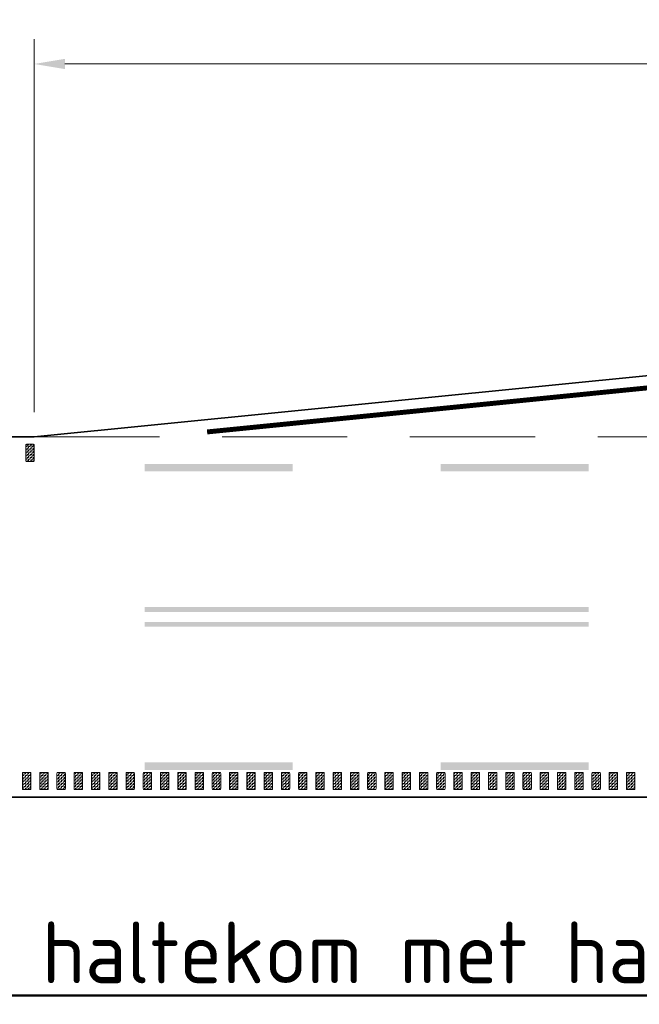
# Model space of a CAD drawing. Header units: metres. Extents: x -699 to 2316, y -1199 to 781.
# Tile 475 of 593: x 894 to 907, y -219 to -199. Entities that reach past the tile are written whole.
import ezdxf

# ---------------------------------------------------------------- set-up
doc = ezdxf.new("R2010")
doc.units = ezdxf.units.M
doc.header["$PDMODE"] = 1
for name, pattern in [('HIDDENX2', [19.05, 12.7, -6.35]), ('VW-3-3_STREEP', [6, 3, -3]), ('VW-9-3_STREEP', [12, 9, -3])]:
    doc.linetypes.add(name, pattern=pattern)
for name, color, linetype, lineweight in [('N-WA-VW-MARKERING_DYNAMISCH-G', 7, 'Continuous', 35), ('N-WE-VH-KANTVERHARDING-G', 210, 'Continuous', 35), ('N-WE-VW-MARKERING_LANGS_STREEP_33-G', 7, 'VW-3-3_STREEP', 13), ('N-WE-VW-MARKERING_LANGS_STREEP_93-G', 7, 'VW-9-3_STREEP', 13), ('N-WE-VW-MARKERING_LANGS_STREEP_DOORGETROKKEN-G', 7, 'Continuous', 13), ('X-XX-AL-M', 7, 'Continuous', 18), ('X-XX-AL-T50', 130, 'Continuous', 50)]:
    doc.layers.add(name, color=color, linetype=linetype, lineweight=lineweight)
doc.styles.add('NLCS-ISO-M250-T25', font='NLCS-ISO.ttf', dxfattribs={"height": 0.625})
doc.styles.add('NLCS-ISO-M250-T50', font='NLCS-ISO.ttf', dxfattribs={"height": 1.25})
doc.dimstyles.new('NLCS-M250-T25-PIJL_A_L2_H1', dxfattribs={"dimscale": 0.25, "dimtxt": 2.5, "dimasz": 2.5, "dimexe": 2, "dimexo": 2, "dimgap": 0.7, "dimtad": 1, "dimzin": 0, "dimdsep": 46, "dimtxsty": 'NLCS-ISO-M250-T25', "dimcen": 0, "dimdle": 2, "dimclrd": 256, "dimclre": 256, "dimclrt": 256, "dimadec": 1, "dimazin": 0, "dimtfac": 1, "dimtdec": 3, "dimtofl": 0, "dimtmove": 0, "dimatfit": 3, "dimfxl": 2, "dimtfillclr": 256, "dimtolj": 1, "dimtzin": 0, "dimlwd": -1, "dimlwe": -1, "dimarcsym": 0})
pattern_1 = [(180, (0, 0), (-0.03175, -0.03175), [0.03175, -0.03175]), (270, (-0.03175, 0), (0.03175, -0.03175), [0.03175, -0.03175])]

# ---------------------------------------------------------------- blocks, each defined once
blk = doc.blocks.new('*D1658')
at = {"layer": 'Defpoints', "color": 0, "transparency": 16777216}
for p in [(894.732, -199.954), (922.232, -204.761), (894.732, -207.511)]:
    blk.add_point(p, dxfattribs=at)
at = {"layer": 'X-XX-AL-M', "transparency": 16777216}
for p, q in [((894.732, -207.011), (894.732, -199.454)), ((922.232, -204.261), (922.232, -199.454)), ((921.607, -199.954), (895.357, -199.954))]:
    blk.add_line(p, q, dxfattribs=at)
for points in [[(895.357, -199.85), (895.357, -200.058), (894.732, -199.954)], [(921.607, -199.85), (921.607, -200.058), (922.232, -199.954)]]:
    blk.add_solid(points, dxfattribs=at)
at = {"layer": 'X-XX-AL-M', "transparency": 16777216, "insert": (908.482, -199.466), "char_height": 0.625, "attachment_point": 5, "style": 'NLCS-ISO-M250-T25'}
blk.add_mtext('\\A1;27.50', dxfattribs=at)

msp = doc.modelspace()

# ---------------------------------------------------------------- hatches: boundary and pattern name
at = {"layer": 'N-WA-VW-MARKERING_DYNAMISCH-G', "lineweight": 9}
h = msp.add_hatch(dxfattribs=at)
h.set_pattern_fill('ZIGZAG', color=8, scale=0.01, angle=180, style=0)
h.set_pattern_definition(pattern_1)
edge = h.paths.add_edge_path()
edge.add_line((894.5818, -208.0115), (894.7118, -208.0115))
edge.add_arc((894.7118, -207.9915), 0.02, 270, 360)
edge.add_line((894.7318, -207.9915), (894.7318, -207.6815))
edge.add_arc((894.7118, -207.6815), 0.02, 0, 90)
edge.add_line((894.7118, -207.6615), (894.5818, -207.6615))
edge.add_arc((894.5818, -207.6815), 0.02, 90, 180)
edge.add_line((894.5618, -207.6815), (894.5618, -207.9915))
edge.add_arc((894.5818, -207.9915), 0.02, 180, 270)
h = msp.add_hatch(dxfattribs=at)
h.set_pattern_fill('ZIGZAG', color=8, scale=0.01, angle=180, style=0)
h.set_pattern_definition(pattern_1)
edge = h.paths.add_edge_path()
edge.add_line((894.5148, -214.3115), (894.6448, -214.3115))
edge.add_arc((894.6448, -214.3315), 0.02, 0, 90, ccw=False)
edge.add_line((894.6648, -214.3315), (894.6648, -214.6415))
edge.add_arc((894.6448, -214.6415), 0.02, 270, 360, ccw=False)
edge.add_line((894.6448, -214.6615), (894.5148, -214.6615))
edge.add_arc((894.5148, -214.6415), 0.02, 180, 270, ccw=False)
edge.add_line((894.4948, -214.6415), (894.4948, -214.3315))
edge.add_arc((894.5148, -214.3315), 0.02, 90, 180, ccw=False)
h = msp.add_hatch(dxfattribs=at)
h.set_pattern_fill('ZIGZAG', color=8, scale=0.01, angle=180, style=0)
h.set_pattern_definition(pattern_1)
edge = h.paths.add_edge_path()
edge.add_line((894.8648, -214.3115), (894.9948, -214.3115))
edge.add_arc((894.9948, -214.3315), 0.02, 0, 90, ccw=False)
edge.add_line((895.0148, -214.3315), (895.0148, -214.6415))
edge.add_arc((894.9948, -214.6415), 0.02, 270, 360, ccw=False)
edge.add_line((894.9948, -214.6615), (894.8648, -214.6615))
edge.add_arc((894.8648, -214.6415), 0.02, 180, 270, ccw=False)
edge.add_line((894.8448, -214.6415), (894.8448, -214.3315))
edge.add_arc((894.8648, -214.3315), 0.02, 90, 180, ccw=False)
h = msp.add_hatch(dxfattribs=at)
h.set_pattern_fill('ZIGZAG', color=8, scale=0.01, angle=180, style=0)
h.set_pattern_definition(pattern_1)
edge = h.paths.add_edge_path()
edge.add_line((895.2148, -214.3115), (895.3448, -214.3115))
edge.add_arc((895.3448, -214.3315), 0.02, 0, 90, ccw=False)
edge.add_line((895.3648, -214.3315), (895.3648, -214.6415))
edge.add_arc((895.3448, -214.6415), 0.02, 270, 360, ccw=False)
edge.add_line((895.3448, -214.6615), (895.2148, -214.6615))
edge.add_arc((895.2148, -214.6415), 0.02, 180, 270, ccw=False)
edge.add_line((895.1948, -214.6415), (895.1948, -214.3315))
edge.add_arc((895.2148, -214.3315), 0.02, 90, 180, ccw=False)
h = msp.add_hatch(dxfattribs=at)
h.set_pattern_fill('ZIGZAG', color=8, scale=0.01, angle=180, style=0)
h.set_pattern_definition(pattern_1)
edge = h.paths.add_edge_path()
edge.add_line((895.5648, -214.3115), (895.6948, -214.3115))
edge.add_arc((895.6948, -214.3315), 0.02, 0, 90, ccw=False)
edge.add_line((895.7148, -214.3315), (895.7148, -214.6415))
edge.add_arc((895.6948, -214.6415), 0.02, 270, 360, ccw=False)
edge.add_line((895.6948, -214.6615), (895.5648, -214.6615))
edge.add_arc((895.5648, -214.6415), 0.02, 180, 270, ccw=False)
edge.add_line((895.5448, -214.6415), (895.5448, -214.3315))
edge.add_arc((895.5648, -214.3315), 0.02, 90, 180, ccw=False)
h = msp.add_hatch(dxfattribs=at)
h.set_pattern_fill('ZIGZAG', color=8, scale=0.01, angle=180, style=0)
h.set_pattern_definition(pattern_1)
edge = h.paths.add_edge_path()
edge.add_line((895.9148, -214.3115), (896.0448, -214.3115))
edge.add_arc((896.0448, -214.3315), 0.02, 0, 90, ccw=False)
edge.add_line((896.0648, -214.3315), (896.0648, -214.6415))
edge.add_arc((896.0448, -214.6415), 0.02, 270, 360, ccw=False)
edge.add_line((896.0448, -214.6615), (895.9148, -214.6615))
edge.add_arc((895.9148, -214.6415), 0.02, 180, 270, ccw=False)
edge.add_line((895.8948, -214.6415), (895.8948, -214.3315))
edge.add_arc((895.9148, -214.3315), 0.02, 90, 180, ccw=False)
h = msp.add_hatch(dxfattribs=at)
h.set_pattern_fill('ZIGZAG', color=8, scale=0.01, angle=180, style=0)
h.set_pattern_definition(pattern_1)
edge = h.paths.add_edge_path()
edge.add_line((896.2648, -214.3115), (896.3948, -214.3115))
edge.add_arc((896.3948, -214.3315), 0.02, 0, 90, ccw=False)
edge.add_line((896.4148, -214.3315), (896.4148, -214.6415))
edge.add_arc((896.3948, -214.6415), 0.02, 270, 360, ccw=False)
edge.add_line((896.3948, -214.6615), (896.2648, -214.6615))
edge.add_arc((896.2648, -214.6415), 0.02, 180, 270, ccw=False)
edge.add_line((896.2448, -214.6415), (896.2448, -214.3315))
edge.add_arc((896.2648, -214.3315), 0.02, 90, 180, ccw=False)
h = msp.add_hatch(dxfattribs=at)
h.set_pattern_fill('ZIGZAG', color=8, scale=0.01, angle=180, style=0)
h.set_pattern_definition(pattern_1)
edge = h.paths.add_edge_path()
edge.add_line((896.6148, -214.3115), (896.7448, -214.3115))
edge.add_arc((896.7448, -214.3315), 0.02, 0, 90, ccw=False)
edge.add_line((896.7648, -214.3315), (896.7648, -214.6415))
edge.add_arc((896.7448, -214.6415), 0.02, 270, 360, ccw=False)
edge.add_line((896.7448, -214.6615), (896.6148, -214.6615))
edge.add_arc((896.6148, -214.6415), 0.02, 180, 270, ccw=False)
edge.add_line((896.5948, -214.6415), (896.5948, -214.3315))
edge.add_arc((896.6148, -214.3315), 0.02, 90, 180, ccw=False)
h = msp.add_hatch(dxfattribs=at)
h.set_pattern_fill('ZIGZAG', color=8, scale=0.01, angle=180, style=0)
h.set_pattern_definition(pattern_1)
edge = h.paths.add_edge_path()
edge.add_line((896.9648, -214.3115), (897.0948, -214.3115))
edge.add_arc((897.0948, -214.3315), 0.02, 0, 90, ccw=False)
edge.add_line((897.1148, -214.3315), (897.1148, -214.6415))
edge.add_arc((897.0948, -214.6415), 0.02, 270, 360, ccw=False)
edge.add_line((897.0948, -214.6615), (896.9648, -214.6615))
edge.add_arc((896.9648, -214.6415), 0.02, 180, 270, ccw=False)
edge.add_line((896.9448, -214.6415), (896.9448, -214.3315))
edge.add_arc((896.9648, -214.3315), 0.02, 90, 180, ccw=False)
h = msp.add_hatch(dxfattribs=at)
h.set_pattern_fill('ZIGZAG', color=8, scale=0.01, angle=180, style=0)
h.set_pattern_definition(pattern_1)
edge = h.paths.add_edge_path()
edge.add_line((897.3148, -214.3115), (897.4448, -214.3115))
edge.add_arc((897.4448, -214.3315), 0.02, 0, 90, ccw=False)
edge.add_line((897.4648, -214.3315), (897.4648, -214.6415))
edge.add_arc((897.4448, -214.6415), 0.02, 270, 360, ccw=False)
edge.add_line((897.4448, -214.6615), (897.3148, -214.6615))
edge.add_arc((897.3148, -214.6415), 0.02, 180, 270, ccw=False)
edge.add_line((897.2948, -214.6415), (897.2948, -214.3315))
edge.add_arc((897.3148, -214.3315), 0.02, 90, 180, ccw=False)
h = msp.add_hatch(dxfattribs=at)
h.set_pattern_fill('ZIGZAG', color=8, scale=0.01, angle=180, style=0)
h.set_pattern_definition(pattern_1)
edge = h.paths.add_edge_path()
edge.add_line((897.6648, -214.3115), (897.7948, -214.3115))
edge.add_arc((897.7948, -214.3315), 0.02, 0, 90, ccw=False)
edge.add_line((897.8148, -214.3315), (897.8148, -214.6415))
edge.add_arc((897.7948, -214.6415), 0.02, 270, 360, ccw=False)
edge.add_line((897.7948, -214.6615), (897.6648, -214.6615))
edge.add_arc((897.6648, -214.6415), 0.02, 180, 270, ccw=False)
edge.add_line((897.6448, -214.6415), (897.6448, -214.3315))
edge.add_arc((897.6648, -214.3315), 0.02, 90, 180, ccw=False)
h = msp.add_hatch(dxfattribs=at)
h.set_pattern_fill('ZIGZAG', color=8, scale=0.01, angle=180, style=0)
h.set_pattern_definition(pattern_1)
edge = h.paths.add_edge_path()
edge.add_line((898.0148, -214.3115), (898.1448, -214.3115))
edge.add_arc((898.1448, -214.3315), 0.02, 0, 90, ccw=False)
edge.add_line((898.1648, -214.3315), (898.1648, -214.6415))
edge.add_arc((898.1448, -214.6415), 0.02, 270, 360, ccw=False)
edge.add_line((898.1448, -214.6615), (898.0148, -214.6615))
edge.add_arc((898.0148, -214.6415), 0.02, 180, 270, ccw=False)
edge.add_line((897.9948, -214.6415), (897.9948, -214.3315))
edge.add_arc((898.0148, -214.3315), 0.02, 90, 180, ccw=False)
h = msp.add_hatch(dxfattribs=at)
h.set_pattern_fill('ZIGZAG', color=8, scale=0.01, angle=180, style=0)
h.set_pattern_definition(pattern_1)
edge = h.paths.add_edge_path()
edge.add_line((898.3648, -214.3115), (898.4948, -214.3115))
edge.add_arc((898.4948, -214.3315), 0.02, 0, 90, ccw=False)
edge.add_line((898.5148, -214.3315), (898.5148, -214.6415))
edge.add_arc((898.4948, -214.6415), 0.02, 270, 360, ccw=False)
edge.add_line((898.4948, -214.6615), (898.3648, -214.6615))
edge.add_arc((898.3648, -214.6415), 0.02, 180, 270, ccw=False)
edge.add_line((898.3448, -214.6415), (898.3448, -214.3315))
edge.add_arc((898.3648, -214.3315), 0.02, 90, 180, ccw=False)
h = msp.add_hatch(dxfattribs=at)
h.set_pattern_fill('ZIGZAG', color=8, scale=0.01, angle=180, style=0)
h.set_pattern_definition(pattern_1)
edge = h.paths.add_edge_path()
edge.add_line((898.7148, -214.3115), (898.8448, -214.3115))
edge.add_arc((898.8448, -214.3315), 0.02, 0, 90, ccw=False)
edge.add_line((898.8648, -214.3315), (898.8648, -214.6415))
edge.add_arc((898.8448, -214.6415), 0.02, 270, 360, ccw=False)
edge.add_line((898.8448, -214.6615), (898.7148, -214.6615))
edge.add_arc((898.7148, -214.6415), 0.02, 180, 270, ccw=False)
edge.add_line((898.6948, -214.6415), (898.6948, -214.3315))
edge.add_arc((898.7148, -214.3315), 0.02, 90, 180, ccw=False)
h = msp.add_hatch(dxfattribs=at)
h.set_pattern_fill('ZIGZAG', color=8, scale=0.01, angle=180, style=0)
h.set_pattern_definition(pattern_1)
edge = h.paths.add_edge_path()
edge.add_line((899.0648, -214.3115), (899.1948, -214.3115))
edge.add_arc((899.1948, -214.3315), 0.02, 0, 90, ccw=False)
edge.add_line((899.2148, -214.3315), (899.2148, -214.6415))
edge.add_arc((899.1948, -214.6415), 0.02, 270, 360, ccw=False)
edge.add_line((899.1948, -214.6615), (899.0648, -214.6615))
edge.add_arc((899.0648, -214.6415), 0.02, 180, 270, ccw=False)
edge.add_line((899.0448, -214.6415), (899.0448, -214.3315))
edge.add_arc((899.0648, -214.3315), 0.02, 90, 180, ccw=False)
h = msp.add_hatch(dxfattribs=at)
h.set_pattern_fill('ZIGZAG', color=8, scale=0.01, angle=180, style=0)
h.set_pattern_definition(pattern_1)
edge = h.paths.add_edge_path()
edge.add_line((899.4148, -214.3115), (899.5448, -214.3115))
edge.add_arc((899.5448, -214.3315), 0.02, 0, 90, ccw=False)
edge.add_line((899.5648, -214.3315), (899.5648, -214.6415))
edge.add_arc((899.5448, -214.6415), 0.02, 270, 360, ccw=False)
edge.add_line((899.5448, -214.6615), (899.4148, -214.6615))
edge.add_arc((899.4148, -214.6415), 0.02, 180, 270, ccw=False)
edge.add_line((899.3948, -214.6415), (899.3948, -214.3315))
edge.add_arc((899.4148, -214.3315), 0.02, 90, 180, ccw=False)
h = msp.add_hatch(dxfattribs=at)
h.set_pattern_fill('ZIGZAG', color=8, scale=0.01, angle=180, style=0)
h.set_pattern_definition(pattern_1)
edge = h.paths.add_edge_path()
edge.add_line((899.7648, -214.3115), (899.8948, -214.3115))
edge.add_arc((899.8948, -214.3315), 0.02, 0, 90, ccw=False)
edge.add_line((899.9148, -214.3315), (899.9148, -214.6415))
edge.add_arc((899.8948, -214.6415), 0.02, 270, 360, ccw=False)
edge.add_line((899.8948, -214.6615), (899.7648, -214.6615))
edge.add_arc((899.7648, -214.6415), 0.02, 180, 270, ccw=False)
edge.add_line((899.7448, -214.6415), (899.7448, -214.3315))
edge.add_arc((899.7648, -214.3315), 0.02, 90, 180, ccw=False)
h = msp.add_hatch(dxfattribs=at)
h.set_pattern_fill('ZIGZAG', color=8, scale=0.01, angle=180, style=0)
h.set_pattern_definition(pattern_1)
edge = h.paths.add_edge_path()
edge.add_line((900.1148, -214.3115), (900.2448, -214.3115))
edge.add_arc((900.2448, -214.3315), 0.02, 0, 90, ccw=False)
edge.add_line((900.2648, -214.3315), (900.2648, -214.6415))
edge.add_arc((900.2448, -214.6415), 0.02, 270, 360, ccw=False)
edge.add_line((900.2448, -214.6615), (900.1148, -214.6615))
edge.add_arc((900.1148, -214.6415), 0.02, 180, 270, ccw=False)
edge.add_line((900.0948, -214.6415), (900.0948, -214.3315))
edge.add_arc((900.1148, -214.3315), 0.02, 90, 180, ccw=False)
h = msp.add_hatch(dxfattribs=at)
h.set_pattern_fill('ZIGZAG', color=8, scale=0.01, angle=180, style=0)
h.set_pattern_definition(pattern_1)
edge = h.paths.add_edge_path()
edge.add_line((900.4648, -214.3115), (900.5948, -214.3115))
edge.add_arc((900.5948, -214.3315), 0.02, 0, 90, ccw=False)
edge.add_line((900.6148, -214.3315), (900.6148, -214.6415))
edge.add_arc((900.5948, -214.6415), 0.02, 270, 360, ccw=False)
edge.add_line((900.5948, -214.6615), (900.4648, -214.6615))
edge.add_arc((900.4648, -214.6415), 0.02, 180, 270, ccw=False)
edge.add_line((900.4448, -214.6415), (900.4448, -214.3315))
edge.add_arc((900.4648, -214.3315), 0.02, 90, 180, ccw=False)
h = msp.add_hatch(dxfattribs=at)
h.set_pattern_fill('ZIGZAG', color=8, scale=0.01, angle=180, style=0)
h.set_pattern_definition(pattern_1)
edge = h.paths.add_edge_path()
edge.add_line((900.8148, -214.3115), (900.9448, -214.3115))
edge.add_arc((900.9448, -214.3315), 0.02, 0, 90, ccw=False)
edge.add_line((900.9648, -214.3315), (900.9648, -214.6415))
edge.add_arc((900.9448, -214.6415), 0.02, 270, 360, ccw=False)
edge.add_line((900.9448, -214.6615), (900.8148, -214.6615))
edge.add_arc((900.8148, -214.6415), 0.02, 180, 270, ccw=False)
edge.add_line((900.7948, -214.6415), (900.7948, -214.3315))
edge.add_arc((900.8148, -214.3315), 0.02, 90, 180, ccw=False)
h = msp.add_hatch(dxfattribs=at)
h.set_pattern_fill('ZIGZAG', color=8, scale=0.01, angle=180, style=0)
h.set_pattern_definition(pattern_1)
edge = h.paths.add_edge_path()
edge.add_line((901.1648, -214.3115), (901.2948, -214.3115))
edge.add_arc((901.2948, -214.3315), 0.02, 0, 90, ccw=False)
edge.add_line((901.3148, -214.3315), (901.3148, -214.6415))
edge.add_arc((901.2948, -214.6415), 0.02, 270, 360, ccw=False)
edge.add_line((901.2948, -214.6615), (901.1648, -214.6615))
edge.add_arc((901.1648, -214.6415), 0.02, 180, 270, ccw=False)
edge.add_line((901.1448, -214.6415), (901.1448, -214.3315))
edge.add_arc((901.1648, -214.3315), 0.02, 90, 180, ccw=False)
h = msp.add_hatch(dxfattribs=at)
h.set_pattern_fill('ZIGZAG', color=8, scale=0.01, angle=180, style=0)
h.set_pattern_definition(pattern_1)
edge = h.paths.add_edge_path()
edge.add_line((901.5148, -214.3115), (901.6448, -214.3115))
edge.add_arc((901.6448, -214.3315), 0.02, 0, 90, ccw=False)
edge.add_line((901.6648, -214.3315), (901.6648, -214.6415))
edge.add_arc((901.6448, -214.6415), 0.02, 270, 360, ccw=False)
edge.add_line((901.6448, -214.6615), (901.5148, -214.6615))
edge.add_arc((901.5148, -214.6415), 0.02, 180, 270, ccw=False)
edge.add_line((901.4948, -214.6415), (901.4948, -214.3315))
edge.add_arc((901.5148, -214.3315), 0.02, 90, 180, ccw=False)
h = msp.add_hatch(dxfattribs=at)
h.set_pattern_fill('ZIGZAG', color=8, scale=0.01, angle=180, style=0)
h.set_pattern_definition(pattern_1)
edge = h.paths.add_edge_path()
edge.add_line((901.8648, -214.3115), (901.9948, -214.3115))
edge.add_arc((901.9948, -214.3315), 0.02, 0, 90, ccw=False)
edge.add_line((902.0148, -214.3315), (902.0148, -214.6415))
edge.add_arc((901.9948, -214.6415), 0.02, 270, 360, ccw=False)
edge.add_line((901.9948, -214.6615), (901.8648, -214.6615))
edge.add_arc((901.8648, -214.6415), 0.02, 180, 270, ccw=False)
edge.add_line((901.8448, -214.6415), (901.8448, -214.3315))
edge.add_arc((901.8648, -214.3315), 0.02, 90, 180, ccw=False)
h = msp.add_hatch(dxfattribs=at)
h.set_pattern_fill('ZIGZAG', color=8, scale=0.01, angle=180, style=0)
h.set_pattern_definition(pattern_1)
edge = h.paths.add_edge_path()
edge.add_line((902.2148, -214.3115), (902.3448, -214.3115))
edge.add_arc((902.3448, -214.3315), 0.02, 0, 90, ccw=False)
edge.add_line((902.3648, -214.3315), (902.3648, -214.6415))
edge.add_arc((902.3448, -214.6415), 0.02, 270, 360, ccw=False)
edge.add_line((902.3448, -214.6615), (902.2148, -214.6615))
edge.add_arc((902.2148, -214.6415), 0.02, 180, 270, ccw=False)
edge.add_line((902.1948, -214.6415), (902.1948, -214.3315))
edge.add_arc((902.2148, -214.3315), 0.02, 90, 180, ccw=False)
h = msp.add_hatch(dxfattribs=at)
h.set_pattern_fill('ZIGZAG', color=8, scale=0.01, angle=180, style=0)
h.set_pattern_definition(pattern_1)
edge = h.paths.add_edge_path()
edge.add_line((902.5648, -214.3115), (902.6948, -214.3115))
edge.add_arc((902.6948, -214.3315), 0.02, 0, 90, ccw=False)
edge.add_line((902.7148, -214.3315), (902.7148, -214.6415))
edge.add_arc((902.6948, -214.6415), 0.02, 270, 360, ccw=False)
edge.add_line((902.6948, -214.6615), (902.5648, -214.6615))
edge.add_arc((902.5648, -214.6415), 0.02, 180, 270, ccw=False)
edge.add_line((902.5448, -214.6415), (902.5448, -214.3315))
edge.add_arc((902.5648, -214.3315), 0.02, 90, 180, ccw=False)
h = msp.add_hatch(dxfattribs=at)
h.set_pattern_fill('ZIGZAG', color=8, scale=0.01, angle=180, style=0)
h.set_pattern_definition(pattern_1)
edge = h.paths.add_edge_path()
edge.add_line((902.9148, -214.3115), (903.0448, -214.3115))
edge.add_arc((903.0448, -214.3315), 0.02, 0, 90, ccw=False)
edge.add_line((903.0648, -214.3315), (903.0648, -214.6415))
edge.add_arc((903.0448, -214.6415), 0.02, 270, 360, ccw=False)
edge.add_line((903.0448, -214.6615), (902.9148, -214.6615))
edge.add_arc((902.9148, -214.6415), 0.02, 180, 270, ccw=False)
edge.add_line((902.8948, -214.6415), (902.8948, -214.3315))
edge.add_arc((902.9148, -214.3315), 0.02, 90, 180, ccw=False)
h = msp.add_hatch(dxfattribs=at)
h.set_pattern_fill('ZIGZAG', color=8, scale=0.01, angle=180, style=0)
h.set_pattern_definition(pattern_1)
edge = h.paths.add_edge_path()
edge.add_line((903.2648, -214.3115), (903.3948, -214.3115))
edge.add_arc((903.3948, -214.3315), 0.02, 0, 90, ccw=False)
edge.add_line((903.4148, -214.3315), (903.4148, -214.6415))
edge.add_arc((903.3948, -214.6415), 0.02, 270, 360, ccw=False)
edge.add_line((903.3948, -214.6615), (903.2648, -214.6615))
edge.add_arc((903.2648, -214.6415), 0.02, 180, 270, ccw=False)
edge.add_line((903.2448, -214.6415), (903.2448, -214.3315))
edge.add_arc((903.2648, -214.3315), 0.02, 90, 180, ccw=False)
h = msp.add_hatch(dxfattribs=at)
h.set_pattern_fill('ZIGZAG', color=8, scale=0.01, angle=180, style=0)
h.set_pattern_definition(pattern_1)
edge = h.paths.add_edge_path()
edge.add_line((903.6148, -214.3115), (903.7448, -214.3115))
edge.add_arc((903.7448, -214.3315), 0.02, 0, 90, ccw=False)
edge.add_line((903.7648, -214.3315), (903.7648, -214.6415))
edge.add_arc((903.7448, -214.6415), 0.02, 270, 360, ccw=False)
edge.add_line((903.7448, -214.6615), (903.6148, -214.6615))
edge.add_arc((903.6148, -214.6415), 0.02, 180, 270, ccw=False)
edge.add_line((903.5948, -214.6415), (903.5948, -214.3315))
edge.add_arc((903.6148, -214.3315), 0.02, 90, 180, ccw=False)
h = msp.add_hatch(dxfattribs=at)
h.set_pattern_fill('ZIGZAG', color=8, scale=0.01, angle=180, style=0)
h.set_pattern_definition(pattern_1)
edge = h.paths.add_edge_path()
edge.add_line((903.9648, -214.3115), (904.0948, -214.3115))
edge.add_arc((904.0948, -214.3315), 0.02, 0, 90, ccw=False)
edge.add_line((904.1148, -214.3315), (904.1148, -214.6415))
edge.add_arc((904.0948, -214.6415), 0.02, 270, 360, ccw=False)
edge.add_line((904.0948, -214.6615), (903.9648, -214.6615))
edge.add_arc((903.9648, -214.6415), 0.02, 180, 270, ccw=False)
edge.add_line((903.9448, -214.6415), (903.9448, -214.3315))
edge.add_arc((903.9648, -214.3315), 0.02, 90, 180, ccw=False)
h = msp.add_hatch(dxfattribs=at)
h.set_pattern_fill('ZIGZAG', color=8, scale=0.01, angle=180, style=0)
h.set_pattern_definition(pattern_1)
edge = h.paths.add_edge_path()
edge.add_line((904.3148, -214.3115), (904.4448, -214.3115))
edge.add_arc((904.4448, -214.3315), 0.02, 0, 90, ccw=False)
edge.add_line((904.4648, -214.3315), (904.4648, -214.6415))
edge.add_arc((904.4448, -214.6415), 0.02, 270, 360, ccw=False)
edge.add_line((904.4448, -214.6615), (904.3148, -214.6615))
edge.add_arc((904.3148, -214.6415), 0.02, 180, 270, ccw=False)
edge.add_line((904.2948, -214.6415), (904.2948, -214.3315))
edge.add_arc((904.3148, -214.3315), 0.02, 90, 180, ccw=False)
h = msp.add_hatch(dxfattribs=at)
h.set_pattern_fill('ZIGZAG', color=8, scale=0.01, angle=180, style=0)
h.set_pattern_definition(pattern_1)
edge = h.paths.add_edge_path()
edge.add_line((904.6648, -214.3115), (904.7948, -214.3115))
edge.add_arc((904.7948, -214.3315), 0.02, 0, 90, ccw=False)
edge.add_line((904.8148, -214.3315), (904.8148, -214.6415))
edge.add_arc((904.7948, -214.6415), 0.02, 270, 360, ccw=False)
edge.add_line((904.7948, -214.6615), (904.6648, -214.6615))
edge.add_arc((904.6648, -214.6415), 0.02, 180, 270, ccw=False)
edge.add_line((904.6448, -214.6415), (904.6448, -214.3315))
edge.add_arc((904.6648, -214.3315), 0.02, 90, 180, ccw=False)
h = msp.add_hatch(dxfattribs=at)
h.set_pattern_fill('ZIGZAG', color=8, scale=0.01, angle=180, style=0)
h.set_pattern_definition(pattern_1)
edge = h.paths.add_edge_path()
edge.add_line((905.0148, -214.3115), (905.1448, -214.3115))
edge.add_arc((905.1448, -214.3315), 0.02, 0, 90, ccw=False)
edge.add_line((905.1648, -214.3315), (905.1648, -214.6415))
edge.add_arc((905.1448, -214.6415), 0.02, 270, 360, ccw=False)
edge.add_line((905.1448, -214.6615), (905.0148, -214.6615))
edge.add_arc((905.0148, -214.6415), 0.02, 180, 270, ccw=False)
edge.add_line((904.9948, -214.6415), (904.9948, -214.3315))
edge.add_arc((905.0148, -214.3315), 0.02, 90, 180, ccw=False)
h = msp.add_hatch(dxfattribs=at)
h.set_pattern_fill('ZIGZAG', color=8, scale=0.01, angle=180, style=0)
h.set_pattern_definition(pattern_1)
edge = h.paths.add_edge_path()
edge.add_line((905.3648, -214.3115), (905.4948, -214.3115))
edge.add_arc((905.4948, -214.3315), 0.02, 0, 90, ccw=False)
edge.add_line((905.5148, -214.3315), (905.5148, -214.6415))
edge.add_arc((905.4948, -214.6415), 0.02, 270, 360, ccw=False)
edge.add_line((905.4948, -214.6615), (905.3648, -214.6615))
edge.add_arc((905.3648, -214.6415), 0.02, 180, 270, ccw=False)
edge.add_line((905.3448, -214.6415), (905.3448, -214.3315))
edge.add_arc((905.3648, -214.3315), 0.02, 90, 180, ccw=False)
h = msp.add_hatch(dxfattribs=at)
h.set_pattern_fill('ZIGZAG', color=8, scale=0.01, angle=180, style=0)
h.set_pattern_definition(pattern_1)
edge = h.paths.add_edge_path()
edge.add_line((905.7148, -214.3115), (905.8448, -214.3115))
edge.add_arc((905.8448, -214.3315), 0.02, 0, 90, ccw=False)
edge.add_line((905.8648, -214.3315), (905.8648, -214.6415))
edge.add_arc((905.8448, -214.6415), 0.02, 270, 360, ccw=False)
edge.add_line((905.8448, -214.6615), (905.7148, -214.6615))
edge.add_arc((905.7148, -214.6415), 0.02, 180, 270, ccw=False)
edge.add_line((905.6948, -214.6415), (905.6948, -214.3315))
edge.add_arc((905.7148, -214.3315), 0.02, 90, 180, ccw=False)
h = msp.add_hatch(dxfattribs=at)
h.set_pattern_fill('ZIGZAG', color=8, scale=0.01, angle=180, style=0)
h.set_pattern_definition(pattern_1)
edge = h.paths.add_edge_path()
edge.add_line((906.0648, -214.3115), (906.1948, -214.3115))
edge.add_arc((906.1948, -214.3315), 0.02, 0, 90, ccw=False)
edge.add_line((906.2148, -214.3315), (906.2148, -214.6415))
edge.add_arc((906.1948, -214.6415), 0.02, 270, 360, ccw=False)
edge.add_line((906.1948, -214.6615), (906.0648, -214.6615))
edge.add_arc((906.0648, -214.6415), 0.02, 180, 270, ccw=False)
edge.add_line((906.0448, -214.6415), (906.0448, -214.3315))
edge.add_arc((906.0648, -214.3315), 0.02, 90, 180, ccw=False)
h = msp.add_hatch(dxfattribs=at)
h.set_pattern_fill('ZIGZAG', color=8, scale=0.01, angle=180, style=0)
h.set_pattern_definition(pattern_1)
edge = h.paths.add_edge_path()
edge.add_line((906.4148, -214.3115), (906.5448, -214.3115))
edge.add_arc((906.5448, -214.3315), 0.02, 0, 90, ccw=False)
edge.add_line((906.5648, -214.3315), (906.5648, -214.6415))
edge.add_arc((906.5448, -214.6415), 0.02, 270, 360, ccw=False)
edge.add_line((906.5448, -214.6615), (906.4148, -214.6615))
edge.add_arc((906.4148, -214.6415), 0.02, 180, 270, ccw=False)
edge.add_line((906.3948, -214.6415), (906.3948, -214.3315))
edge.add_arc((906.4148, -214.3315), 0.02, 90, 180, ccw=False)
h = msp.add_hatch(dxfattribs=at)
h.set_pattern_fill('ZIGZAG', color=8, scale=0.01, angle=180, style=0)
h.set_pattern_definition(pattern_1)
edge = h.paths.add_edge_path()
edge.add_line((906.7648, -214.3115), (906.8948, -214.3115))
edge.add_arc((906.8948, -214.3315), 0.02, 0, 90, ccw=False)
edge.add_line((906.9148, -214.3315), (906.9148, -214.6415))
edge.add_arc((906.8948, -214.6415), 0.02, 270, 360, ccw=False)
edge.add_line((906.8948, -214.6615), (906.7648, -214.6615))
edge.add_arc((906.7648, -214.6415), 0.02, 180, 270, ccw=False)
edge.add_line((906.7448, -214.6415), (906.7448, -214.3315))
edge.add_arc((906.7648, -214.3315), 0.02, 90, 180, ccw=False)

# ---------------------------------------------------------------- linework, layer by layer
at = {"layer": 'N-WA-VW-MARKERING_DYNAMISCH-G', "color": 8, "lineweight": 9}
for points in [[(894.5818, -208.0115), (894.7118, -208.0115, 0.4142136), (894.7318, -207.9915), (894.7318, -207.6815, 0.4142136), (894.7118, -207.6615), (894.5818, -207.6615, 0.4142136), (894.5618, -207.6815), (894.5618, -207.9915, 0.4142136)], [(894.5148, -214.3115), (894.6448, -214.3115, -0.4142136), (894.6648, -214.3315), (894.6648, -214.6415, -0.4142136), (894.6448, -214.6615), (894.5148, -214.6615, -0.4142136), (894.4948, -214.6415), (894.4948, -214.3315, -0.4142136)], [(894.8648, -214.3115), (894.9948, -214.3115, -0.4142136), (895.0148, -214.3315), (895.0148, -214.6415, -0.4142136), (894.9948, -214.6615), (894.8648, -214.6615, -0.4142136), (894.8448, -214.6415), (894.8448, -214.3315, -0.4142136)], [(895.2148, -214.3115), (895.3448, -214.3115, -0.4142136), (895.3648, -214.3315), (895.3648, -214.6415, -0.4142136), (895.3448, -214.6615), (895.2148, -214.6615, -0.4142136), (895.1948, -214.6415), (895.1948, -214.3315, -0.4142136)], [(895.5648, -214.3115), (895.6948, -214.3115, -0.4142136), (895.7148, -214.3315), (895.7148, -214.6415, -0.4142136), (895.6948, -214.6615), (895.5648, -214.6615, -0.4142136), (895.5448, -214.6415), (895.5448, -214.3315, -0.4142136)], [(895.9148, -214.3115), (896.0448, -214.3115, -0.4142136), (896.0648, -214.3315), (896.0648, -214.6415, -0.4142136), (896.0448, -214.6615), (895.9148, -214.6615, -0.4142136), (895.8948, -214.6415), (895.8948, -214.3315, -0.4142136)], [(896.2648, -214.3115), (896.3948, -214.3115, -0.4142136), (896.4148, -214.3315), (896.4148, -214.6415, -0.4142136), (896.3948, -214.6615), (896.2648, -214.6615, -0.4142136), (896.2448, -214.6415), (896.2448, -214.3315, -0.4142136)], [(896.6148, -214.3115), (896.7448, -214.3115, -0.4142136), (896.7648, -214.3315), (896.7648, -214.6415, -0.4142136), (896.7448, -214.6615), (896.6148, -214.6615, -0.4142136), (896.5948, -214.6415), (896.5948, -214.3315, -0.4142136)], [(896.9648, -214.3115), (897.0948, -214.3115, -0.4142136), (897.1148, -214.3315), (897.1148, -214.6415, -0.4142136), (897.0948, -214.6615), (896.9648, -214.6615, -0.4142136), (896.9448, -214.6415), (896.9448, -214.3315, -0.4142136)], [(897.3148, -214.3115), (897.4448, -214.3115, -0.4142136), (897.4648, -214.3315), (897.4648, -214.6415, -0.4142136), (897.4448, -214.6615), (897.3148, -214.6615, -0.4142136), (897.2948, -214.6415), (897.2948, -214.3315, -0.4142136)], [(897.6648, -214.3115), (897.7948, -214.3115, -0.4142136), (897.8148, -214.3315), (897.8148, -214.6415, -0.4142136), (897.7948, -214.6615), (897.6648, -214.6615, -0.4142136), (897.6448, -214.6415), (897.6448, -214.3315, -0.4142136)], [(898.0148, -214.3115), (898.1448, -214.3115, -0.4142136), (898.1648, -214.3315), (898.1648, -214.6415, -0.4142136), (898.1448, -214.6615), (898.0148, -214.6615, -0.4142136), (897.9948, -214.6415), (897.9948, -214.3315, -0.4142136)], [(898.3648, -214.3115), (898.4948, -214.3115, -0.4142136), (898.5148, -214.3315), (898.5148, -214.6415, -0.4142136), (898.4948, -214.6615), (898.3648, -214.6615, -0.4142136), (898.3448, -214.6415), (898.3448, -214.3315, -0.4142136)], [(898.7148, -214.3115), (898.8448, -214.3115, -0.4142136), (898.8648, -214.3315), (898.8648, -214.6415, -0.4142136), (898.8448, -214.6615), (898.7148, -214.6615, -0.4142136), (898.6948, -214.6415), (898.6948, -214.3315, -0.4142136)], [(899.0648, -214.3115), (899.1948, -214.3115, -0.4142136), (899.2148, -214.3315), (899.2148, -214.6415, -0.4142136), (899.1948, -214.6615), (899.0648, -214.6615, -0.4142136), (899.0448, -214.6415), (899.0448, -214.3315, -0.4142136)], [(899.4148, -214.3115), (899.5448, -214.3115, -0.4142136), (899.5648, -214.3315), (899.5648, -214.6415, -0.4142136), (899.5448, -214.6615), (899.4148, -214.6615, -0.4142136), (899.3948, -214.6415), (899.3948, -214.3315, -0.4142136)], [(899.7648, -214.3115), (899.8948, -214.3115, -0.4142136), (899.9148, -214.3315), (899.9148, -214.6415, -0.4142136), (899.8948, -214.6615), (899.7648, -214.6615, -0.4142136), (899.7448, -214.6415), (899.7448, -214.3315, -0.4142136)], [(900.1148, -214.3115), (900.2448, -214.3115, -0.4142136), (900.2648, -214.3315), (900.2648, -214.6415, -0.4142136), (900.2448, -214.6615), (900.1148, -214.6615, -0.4142136), (900.0948, -214.6415), (900.0948, -214.3315, -0.4142136)], [(900.4648, -214.3115), (900.5948, -214.3115, -0.4142136), (900.6148, -214.3315), (900.6148, -214.6415, -0.4142136), (900.5948, -214.6615), (900.4648, -214.6615, -0.4142136), (900.4448, -214.6415), (900.4448, -214.3315, -0.4142136)], [(900.8148, -214.3115), (900.9448, -214.3115, -0.4142136), (900.9648, -214.3315), (900.9648, -214.6415, -0.4142136), (900.9448, -214.6615), (900.8148, -214.6615, -0.4142136), (900.7948, -214.6415), (900.7948, -214.3315, -0.4142136)], [(901.1648, -214.3115), (901.2948, -214.3115, -0.4142136), (901.3148, -214.3315), (901.3148, -214.6415, -0.4142136), (901.2948, -214.6615), (901.1648, -214.6615, -0.4142136), (901.1448, -214.6415), (901.1448, -214.3315, -0.4142136)], [(901.5148, -214.3115), (901.6448, -214.3115, -0.4142136), (901.6648, -214.3315), (901.6648, -214.6415, -0.4142136), (901.6448, -214.6615), (901.5148, -214.6615, -0.4142136), (901.4948, -214.6415), (901.4948, -214.3315, -0.4142136)], [(901.8648, -214.3115), (901.9948, -214.3115, -0.4142136), (902.0148, -214.3315), (902.0148, -214.6415, -0.4142136), (901.9948, -214.6615), (901.8648, -214.6615, -0.4142136), (901.8448, -214.6415), (901.8448, -214.3315, -0.4142136)], [(902.2148, -214.3115), (902.3448, -214.3115, -0.4142136), (902.3648, -214.3315), (902.3648, -214.6415, -0.4142136), (902.3448, -214.6615), (902.2148, -214.6615, -0.4142136), (902.1948, -214.6415), (902.1948, -214.3315, -0.4142136)], [(902.5648, -214.3115), (902.6948, -214.3115, -0.4142136), (902.7148, -214.3315), (902.7148, -214.6415, -0.4142136), (902.6948, -214.6615), (902.5648, -214.6615, -0.4142136), (902.5448, -214.6415), (902.5448, -214.3315, -0.4142136)], [(902.9148, -214.3115), (903.0448, -214.3115, -0.4142136), (903.0648, -214.3315), (903.0648, -214.6415, -0.4142136), (903.0448, -214.6615), (902.9148, -214.6615, -0.4142136), (902.8948, -214.6415), (902.8948, -214.3315, -0.4142136)], [(903.2648, -214.3115), (903.3948, -214.3115, -0.4142136), (903.4148, -214.3315), (903.4148, -214.6415, -0.4142136), (903.3948, -214.6615), (903.2648, -214.6615, -0.4142136), (903.2448, -214.6415), (903.2448, -214.3315, -0.4142136)], [(903.6148, -214.3115), (903.7448, -214.3115, -0.4142136), (903.7648, -214.3315), (903.7648, -214.6415, -0.4142136), (903.7448, -214.6615), (903.6148, -214.6615, -0.4142136), (903.5948, -214.6415), (903.5948, -214.3315, -0.4142136)], [(903.9648, -214.3115), (904.0948, -214.3115, -0.4142136), (904.1148, -214.3315), (904.1148, -214.6415, -0.4142136), (904.0948, -214.6615), (903.9648, -214.6615, -0.4142136), (903.9448, -214.6415), (903.9448, -214.3315, -0.4142136)], [(904.3148, -214.3115), (904.4448, -214.3115, -0.4142136), (904.4648, -214.3315), (904.4648, -214.6415, -0.4142136), (904.4448, -214.6615), (904.3148, -214.6615, -0.4142136), (904.2948, -214.6415), (904.2948, -214.3315, -0.4142136)], [(904.6648, -214.3115), (904.7948, -214.3115, -0.4142136), (904.8148, -214.3315), (904.8148, -214.6415, -0.4142136), (904.7948, -214.6615), (904.6648, -214.6615, -0.4142136), (904.6448, -214.6415), (904.6448, -214.3315, -0.4142136)], [(905.0148, -214.3115), (905.1448, -214.3115, -0.4142136), (905.1648, -214.3315), (905.1648, -214.6415, -0.4142136), (905.1448, -214.6615), (905.0148, -214.6615, -0.4142136), (904.9948, -214.6415), (904.9948, -214.3315, -0.4142136)], [(905.3648, -214.3115), (905.4948, -214.3115, -0.4142136), (905.5148, -214.3315), (905.5148, -214.6415, -0.4142136), (905.4948, -214.6615), (905.3648, -214.6615, -0.4142136), (905.3448, -214.6415), (905.3448, -214.3315, -0.4142136)], [(905.7148, -214.3115), (905.8448, -214.3115, -0.4142136), (905.8648, -214.3315), (905.8648, -214.6415, -0.4142136), (905.8448, -214.6615), (905.7148, -214.6615, -0.4142136), (905.6948, -214.6415), (905.6948, -214.3315, -0.4142136)], [(906.0648, -214.3115), (906.1948, -214.3115, -0.4142136), (906.2148, -214.3315), (906.2148, -214.6415, -0.4142136), (906.1948, -214.6615), (906.0648, -214.6615, -0.4142136), (906.0448, -214.6415), (906.0448, -214.3315, -0.4142136)], [(906.4148, -214.3115), (906.5448, -214.3115, -0.4142136), (906.5648, -214.3315), (906.5648, -214.6415, -0.4142136), (906.5448, -214.6615), (906.4148, -214.6615, -0.4142136), (906.3948, -214.6415), (906.3948, -214.3315, -0.4142136)], [(906.7648, -214.3115), (906.8948, -214.3115, -0.4142136), (906.9148, -214.3315), (906.9148, -214.6415, -0.4142136), (906.8948, -214.6615), (906.7648, -214.6615, -0.4142136), (906.7448, -214.6415), (906.7448, -214.3315, -0.4142136)]]:
    msp.add_lwpolyline(points, format="xyb", close=True, dxfattribs=at)
at = {"layer": 'N-WE-VH-KANTVERHARDING-G'}
for p, q in [((922.2318, -204.7615), (894.7318, -207.5115)), ((883.2321, -207.5115), (894.7318, -207.5115)), ((883.2321, -214.8115), (978.3951, -214.8115))]:
    msp.add_line(p, q, dxfattribs=at)
at = {"layer": 'N-WE-VH-KANTVERHARDING-G', "color": 8, "linetype": 'HIDDENX2', "lineweight": 5, "ltscale": 0.2}
msp.add_line((894.7318, -207.5115), (968.2318, -207.5115), dxfattribs=at)
at = {"layer": 'N-WE-VW-MARKERING_LANGS_STREEP_33-G', "color": 253, "linetype": 'Continuous'}
for points in [[(896.9747, -208.0615), (899.9747, -208.0615), (896.9747, -208.2115), (899.9747, -208.2115)], [(902.9747, -208.0615), (905.9747, -208.0615), (902.9747, -208.2115), (905.9747, -208.2115)], [(896.9747, -214.2615), (899.9747, -214.2615), (896.9747, -214.1115), (899.9747, -214.1115)], [(902.9747, -214.2615), (905.9747, -214.2615), (902.9747, -214.1115), (905.9747, -214.1115)]]:
    msp.add_solid(points, dxfattribs=at)
at = {"layer": 'N-WE-VW-MARKERING_LANGS_STREEP_93-G', "color": 253, "linetype": 'Continuous'}
for points in [[(896.9747, -210.9615), (905.9747, -210.9615), (896.9747, -211.0615), (905.9747, -211.0615)], [(896.9747, -211.3615), (905.9747, -211.3615), (896.9747, -211.2615), (905.9747, -211.2615)]]:
    msp.add_solid(points, dxfattribs=at)
at = {"layer": 'N-WE-VW-MARKERING_LANGS_STREEP_DOORGETROKKEN-G', "color": 253, "const_width": 0.1}
msp.add_lwpolyline([(924.2318, -205.0115), (922.2443, -205.0115), (898.2393, -207.412)], dxfattribs=at)

# ---------------------------------------------------------------- texts
at = {"layer": 'X-XX-AL-T50', "style": 'NLCS-ISO-M250-T50'}
msp.add_text('%%UPrincipe haltekom met haakse toegang', height=1.25, dxfattribs=at).set_placement((888.3515, -218.5864))

# ---------------------------------------------------------------- dimensions: what is measured, and where the dimension line sits
at = {"layer": 'X-XX-AL-M'}
dim = msp.add_linear_dim(base=(894.7318, -199.9539), p1=(922.2318, -204.7615), p2=(894.7318, -207.5115), dimstyle='NLCS-M250-T25-PIJL_A_L2_H1', dxfattribs=at)
dim.commit()
dim.dimension.update_dxf_attribs({"geometry": '*D1658', "text_midpoint": (908.4818, -199.4664)})

doc.saveas('drawing.dxf')
